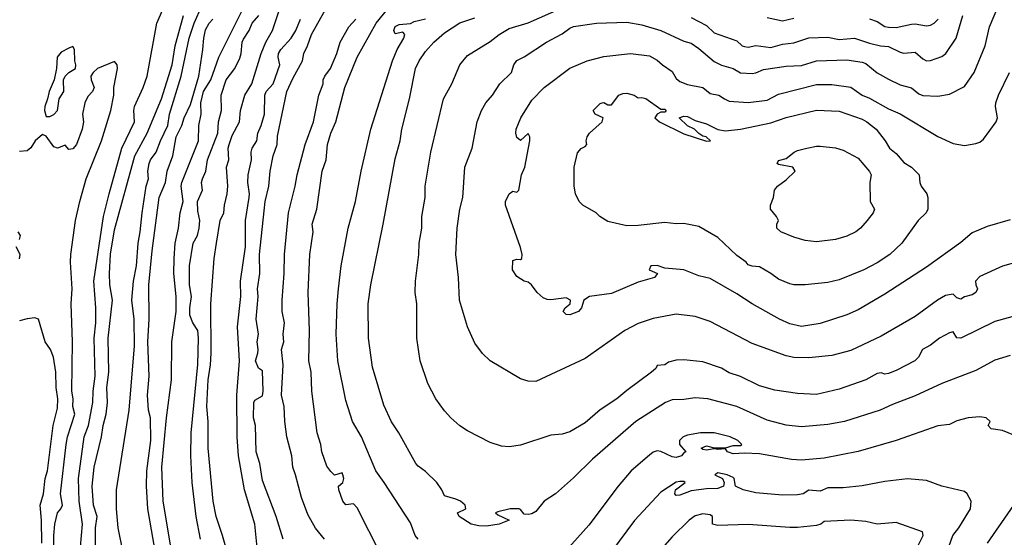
# Model space of a CAD drawing. Header units: metres. Extents: x -46681 to -43747, y -240911 to -237677.
# Tile 403 of 656: x -44111 to -43981, y -240327 to -240259. Entities that reach past the tile are written whole.
import ezdxf

# ---------------------------------------------------------------- set-up
doc = ezdxf.new("R2010")
doc.units = ezdxf.units.M
doc.layers.add('CONTOUR_INDEX', color=1, linetype='Continuous')
doc.layers.add('CONTOUR_INTER', color=3, linetype='Continuous')

msp = doc.modelspace()

# ---------------------------------------------------------------- linework, layer by layer
at = {"layer": 'CONTOUR_INDEX'}
for points, elevation in [([(-44076.39, -240327.02), (-44077.29, -240324.02), (-44079.1, -240319.27), (-44079.43, -240317.02), (-44079.91, -240315.52), (-44080.01, -240312.02), (-44080.3, -240311.02), (-44080.25, -240309.02), (-44080.1, -240308.71), (-44079.1, -240308.13), (-44079, -240307.52), (-44079.1, -240304.82), (-44079.6, -240304.47), (-44080.03, -240303.52), (-44079.69, -240302.52), (-44079.67, -240302.02), (-44079.8, -240301.02), (-44079.6, -240300.02), (-44079.91, -240298.02), (-44079.66, -240295.02), (-44079.75, -240294.02), (-44079.46, -240292.02), (-44079.51, -240289.52), (-44078.73, -240282.52), (-44078.27, -240280.52), (-44078.08, -240278.52), (-44077.67, -240276.52), (-44077.14, -240275.02), (-44077.1, -240273.92), (-44075.87, -240268.02), (-44075.1, -240266.31), (-44073.81, -240264.02), (-44073.66, -240263.02), (-44073.16, -240262.02), (-44072.65, -240260.52), (-44070.39, -240256.52)], 95), ([(-43979.1, -240297.38), (-43982.6, -240298.35), (-43987.1, -240300.53), (-43987.6, -240300.5), (-43988.1, -240299.7), (-43988.6, -240299.84), (-43989.9, -240300.52), (-43991.1, -240301.44), (-43992.15, -240302.02), (-43992.67, -240303.02), (-43993.15, -240303.52), (-43995.6, -240304.79), (-43996.6, -240305.2), (-43997.1, -240305.27), (-43997.6, -240305.11), (-43998.1, -240305.19), (-43999.6, -240306.01), (-44003.1, -240307.24), (-44006.1, -240307.96), (-44008.6, -240307.8), (-44011.6, -240307.37), (-44013.6, -240306.8), (-44016.1, -240305.6), (-44017.6, -240305.11), (-44018.6, -240304.47), (-44021.1, -240303.64), (-44023.6, -240303.38), (-44024.6, -240303.44), (-44025.6, -240303.71), (-44026.1, -240304.03), (-44027.1, -240304.11), (-44027.28, -240304.52), (-44027.82, -240305.02), (-44031.1, -240307.42), (-44032.4, -240308.52), (-44034.6, -240309.99), (-44036.6, -240311.68), (-44038.6, -240312.85), (-44039.6, -240313.17), (-44041.1, -240313.3), (-44045.1, -240314.63), (-44046.6, -240314.84), (-44047.6, -240314.77), (-44049.1, -240314.26), (-44052.1, -240312.75), (-44053.1, -240312.06), (-44054.28, -240311.02), (-44055.1, -240310.11), (-44056.26, -240308.52), (-44057.29, -240306.52), (-44058.31, -240303.52), (-44058.77, -240300.52), (-44058.74, -240296.02), (-44058.98, -240294.52), (-44058.95, -240293.02), (-44058.48, -240289.52), (-44058.44, -240288.02), (-44058.09, -240286.02), (-44058.11, -240284.52), (-44057.68, -240282.02), (-44057.65, -240280.52), (-44056.91, -240276.02), (-44055.23, -240269.02), (-44054.15, -240267.02), (-44053.1, -240264.53), (-44052.1, -240263.31), (-44049.1, -240261.45), (-44047.93, -240260.52), (-44046.6, -240259.72), (-44044.1, -240258.99), (-44039.6, -240257.02)], 100), ([(-44093.24, -240328.52), (-44094.2, -240323.02), (-44094.38, -240320.02), (-44094.33, -240318.02), (-44093.8, -240314.02), (-44093.86, -240311.02), (-44094.11, -240310.02), (-44094.25, -240308.02), (-44094.03, -240305.52), (-44094.18, -240301.02), (-44094.03, -240298.02), (-44094.06, -240293.52), (-44093.64, -240289.02), (-44092.69, -240282.02), (-44091.89, -240280.02), (-44091.65, -240278.52), (-44090.91, -240276.52), (-44090.47, -240274.02), (-44089.72, -240272.52), (-44089.41, -240271.52), (-44088.6, -240269.73), (-44087.47, -240266.02), (-44086.94, -240262.52), (-44086.84, -240261.02), (-44086.6, -240259.9), (-44086.12, -240259.02), (-44085.63, -240258.52)], 90), ([(-44022.6, -240258.28), (-44020.6, -240259.35), (-44019.6, -240260.33), (-44016.6, -240261.37), (-44015.89, -240262.02), (-44015.6, -240262.12), (-44015.1, -240262.18), (-44014.1, -240261.98), (-44012.1, -240262.25), (-44010.6, -240261.81), (-44009.1, -240261.64), (-44007.1, -240260.97), (-44004.6, -240260.86), (-44003.1, -240261.18), (-44001.1, -240261), (-43999.1, -240261.69), (-43997.65, -240262.02), (-43996.6, -240262.09), (-43995.1, -240262.85), (-43994.6, -240262.97), (-43993.1, -240262.87), (-43992.1, -240263.75), (-43991.6, -240263.98), (-43991.1, -240263.94), (-43989.6, -240263.45), (-43989.08, -240263.02), (-43987.7, -240261.02), (-43986.82, -240258.02)], 100), ([(-44111.09, -240287.52), (-44110.98, -240287.02), (-44111.29, -240286.52)], 85), ([(-44111.1, -240290.08), (-44111.02, -240289.52), (-44111.53, -240288.52)], 85), ([(-44108.15, -240327.52), (-44108.19, -240324.52), (-44108.38, -240322.52), (-44107.96, -240321.02), (-44107.71, -240319.02), (-44107.42, -240318.02), (-44106.68, -240312.02), (-44106.1, -240309.73), (-44106.08, -240308.52), (-44106.27, -240307.02), (-44106.31, -240305.02), (-44106.61, -240303.02), (-44107.04, -240302.02), (-44107.73, -240301.02), (-44108.6, -240298.04), (-44109.1, -240297.87), (-44110.1, -240297.97), (-44111.1, -240298.23)], 85)]:
    msp.add_lwpolyline(points, dxfattribs=dict(at, elevation=elevation))
at = {"layer": 'CONTOUR_INTER'}
for points, elevation in [([(-44091.16, -240328.02), (-44092.19, -240322.02), (-44092.34, -240317.52), (-44091.73, -240311.02), (-44091.09, -240306.02), (-44091.03, -240301.02), (-44090.48, -240297.02), (-44090.46, -240295.02), (-44090.78, -240292.02), (-44090.74, -240290.02), (-44090.6, -240288.02), (-44090.15, -240286.02), (-44089.93, -240284.02), (-44089.55, -240282.52), (-44089.8, -240280.52), (-44089.7, -240280.02), (-44087.54, -240274.52), (-44087.5, -240272.52), (-44087.19, -240271.02), (-44087.22, -240269.52), (-44086.85, -240268.02), (-44085.91, -240266.52), (-44084.84, -240263.52), (-44081.1, -240256.04)], 91), ([(-43979.1, -240290.34), (-43981.6, -240291.03), (-43984.6, -240292.4), (-43985.14, -240293.02), (-43985.11, -240293.52), (-43984.88, -240294.02), (-43985.1, -240294.52), (-43985.6, -240294.82), (-43986.6, -240295.1), (-43987.1, -240295.39), (-43987.6, -240295.21), (-43988.1, -240294.72), (-43989.1, -240294.93), (-43990.16, -240295.52), (-43993.1, -240297.68), (-43997.6, -240300.26), (-44001.6, -240302.17), (-44004.1, -240302.82), (-44007.1, -240303.14), (-44009.1, -240303.06), (-44010.1, -240302.86), (-44014.6, -240301.25), (-44020.1, -240298.32), (-44022.1, -240297.66), (-44024.6, -240297.36), (-44027.6, -240297.93), (-44029.6, -240298.58), (-44031.34, -240299.52), (-44036.6, -240303.19), (-44043.1, -240306.23), (-44044.1, -240306.18), (-44045.1, -240305.88), (-44049.1, -240303.52), (-44050.1, -240302.57), (-44051.1, -240301.2), (-44052.09, -240299.02), (-44053.12, -240295.52), (-44053.29, -240292.52), (-44053.64, -240289.52), (-44053.44, -240286.02), (-44053.11, -240283.52), (-44052.68, -240282.02), (-44052.42, -240278.02), (-44051.48, -240275.52), (-44050.82, -240272.02), (-44050.24, -240270.52), (-44049.66, -240269.52), (-44048.78, -240268.52), (-44047.83, -240267.02), (-44046.28, -240265.52), (-44045.99, -240264.52), (-44045.6, -240263.96), (-44044.6, -240263.46), (-44041.67, -240261.52), (-44039.6, -240260.46), (-44038.6, -240259.71), (-44038.1, -240259.49), (-44035.1, -240259.03), (-44031.1, -240258.9), (-44029.1, -240259.26), (-44026.6, -240260.01), (-44023.6, -240261.4), (-44022.6, -240261.67), (-44021.6, -240262.36), (-44019.6, -240264.1), (-44018.6, -240264.55), (-44017.09, -240265.02), (-44016.1, -240265.56), (-44014.6, -240265.67), (-44014.1, -240265.59), (-44013.1, -240265.13), (-44010.1, -240264.72), (-44008.1, -240264.61), (-44006.1, -240264.02), (-44002.1, -240263.88), (-44000.1, -240264.16), (-43999.6, -240264.35), (-43998.1, -240265.59), (-43996.6, -240266.43), (-43995.1, -240267.18), (-43993.6, -240267.56), (-43992.6, -240268.34), (-43992.1, -240268.57), (-43990.1, -240268.65), (-43988.6, -240268.38), (-43986.6, -240267.39), (-43985.32, -240265.52), (-43983.89, -240262.02), (-43983.33, -240259.52), (-43981.6, -240255.44)], 101), ([(-44103.06, -240328.02), (-44102.83, -240325.02), (-44103.26, -240322.02), (-44103.32, -240319.02), (-44102.57, -240313.52), (-44102, -240312.02), (-44101.43, -240309.02), (-44101.41, -240307.52), (-44101.14, -240305.52), (-44101.26, -240300.52), (-44101.04, -240298.52), (-44101.06, -240296.52), (-44101.33, -240293.02), (-44100.02, -240284.52), (-44099.31, -240281.52), (-44097.64, -240275.52), (-44095.96, -240272.02), (-44096.04, -240270.52), (-44095.95, -240270.02), (-44094.83, -240267.52), (-44094.31, -240266.02), (-44093.01, -240259.02), (-44091.93, -240256.52)], 87), ([(-44096.78, -240332.02), (-44098.1, -240325.52), (-44098.31, -240323.02), (-44098.34, -240320.52), (-44096.67, -240310.02), (-44095.95, -240301.52), (-44095.99, -240298.02), (-44096.29, -240295.52), (-44096.09, -240293.02), (-44095.68, -240291.02), (-44095.49, -240288.02), (-44095.2, -240286.52), (-44094.94, -240284.02), (-44094.4, -240280.52), (-44094.13, -240279.52), (-44094.2, -240278.52), (-44094.04, -240277.52), (-44093.87, -240277.02), (-44093.1, -240276.02), (-44092.54, -240274.52), (-44091.57, -240272.52), (-44091.33, -240271.02), (-44089.79, -240266.02), (-44088.75, -240261.02), (-44088.1, -240259.02), (-44087.1, -240256.75)], 89), ([(-44063.49, -240329.02), (-44066.6, -240322.87), (-44067.1, -240322.35), (-44068.1, -240322.5), (-44068.51, -240322.02), (-44069.04, -240320.52), (-44069.09, -240320.02), (-44068.51, -240319.52), (-44068.37, -240319.02), (-44068.51, -240318.52), (-44068.6, -240318.28), (-44069.6, -240318.56), (-44070.1, -240318.09), (-44070.6, -240317.37), (-44071.26, -240315.52), (-44071.41, -240314.52), (-44071.88, -240313.02), (-44072.58, -240307.52), (-44072.68, -240305.02), (-44072.97, -240303.52), (-44072.88, -240299.52), (-44073.08, -240294.52), (-44072.87, -240289.52), (-44072.42, -240286.52), (-44072.54, -240285.52), (-44071.94, -240283.52), (-44071.24, -240278.52), (-44070.72, -240277.02), (-44070.52, -240275.02), (-44070.09, -240273.52), (-44069.41, -240272.02), (-44068.25, -240267.52), (-44066.64, -240263.52), (-44064.12, -240259.02), (-44062.6, -240257.13)], 97), ([(-44101.1, -240328.52), (-44101.11, -240325.52), (-44100.86, -240324.02), (-44101.34, -240322.52), (-44101.53, -240320.02), (-44101.28, -240317.52), (-44100.3, -240313.52), (-44100.1, -240312.02), (-44099.71, -240310.52), (-44099.53, -240309.02), (-44099.62, -240307.02), (-44099.36, -240305.02), (-44099.44, -240300.52), (-44098.87, -240295.52), (-44099.2, -240293.52), (-44099.25, -240292.02), (-44099.1, -240289.48), (-44098.6, -240286.26), (-44095.93, -240276.52), (-44094.28, -240273.52), (-44092.41, -240269.02), (-44091.01, -240264.52), (-44090.59, -240262.02), (-44089.51, -240258.02)], 88), ([(-44087.28, -240327.02), (-44087.83, -240324.02), (-44088.35, -240319.52), (-44088.55, -240316.02), (-44088.47, -240313.02), (-44087.6, -240304.01), (-44087.53, -240300.52), (-44087.6, -240299.52), (-44088.28, -240298.52), (-44088.67, -240297.52), (-44088.67, -240296.52), (-44088.44, -240295.02), (-44088.72, -240293.52), (-44088.73, -240291.02), (-44088.24, -240288.02), (-44087.67, -240287.02), (-44087.43, -240286.02), (-44087.35, -240285.02), (-44087.6, -240283.79), (-44087.66, -240282.52), (-44087.02, -240281.02), (-44087.12, -240280.02), (-44087.02, -240279.52), (-44086.56, -240278.52), (-44086.32, -240277.02), (-44084.97, -240273.52), (-44084.88, -240272.02), (-44084.49, -240270.52), (-44084.54, -240268.52), (-44083.87, -240266.52), (-44082.74, -240265.02), (-44082.1, -240263.64), (-44081.91, -240263.02), (-44081.76, -240261.52), (-44081.6, -240261.15), (-44080.84, -240260.02), (-44080.47, -240259.02), (-44079.56, -240258.02)], 92), ([(-44081.1, -240337.94), (-44084.37, -240326.52), (-44085.19, -240324.02), (-44085.61, -240322.02), (-44086.25, -240315.02), (-44086.26, -240311.52), (-44086.41, -240309.52), (-44086.23, -240306.02), (-44085.93, -240304.02), (-44085.85, -240302.52), (-44085.89, -240296.02), (-44085.44, -240290.02), (-44085.16, -240288.02), (-44084.67, -240285.02), (-44084.19, -240284.02), (-44084.09, -240283.02), (-44083.74, -240281.52), (-44083.64, -240280.52), (-44083.83, -240278.02), (-44083.55, -240277.02), (-44083.6, -240275.52), (-44083.5, -240275.02), (-44083.1, -240273.83), (-44082.14, -240272.02), (-44081.97, -240270.52), (-44081.43, -240268.52), (-44080.51, -240267.02), (-44079.28, -240263.02), (-44078.64, -240261.52), (-44077.77, -240260.02), (-44076.93, -240257.52)], 93), ([(-44079.73, -240328.52), (-44080.1, -240325.02), (-44081.45, -240320.52), (-44082.24, -240316.02), (-44082.43, -240313.52), (-44082.46, -240308.02), (-44082.14, -240303.52), (-44082.38, -240299.02), (-44081.96, -240295.02), (-44082, -240293.02), (-44081.35, -240288.52), (-44081.33, -240285.02), (-44080.83, -240282.02), (-44080.79, -240281.52), (-44081.03, -240280.02), (-44080.99, -240279.02), (-44080.53, -240277.02), (-44080.6, -240276.01), (-44080.46, -240275.52), (-44079.82, -240274.52), (-44079.69, -240273.52), (-44079.26, -240272.52), (-44078.83, -240271.02), (-44078.79, -240268.52), (-44078.6, -240268.02), (-44077.67, -240267.02), (-44076.83, -240264.52), (-44077.03, -240263.52), (-44076.97, -240263.02), (-44076.67, -240262.52), (-44075.31, -240261.02), (-44074.71, -240260.02), (-44074.1, -240258.52)], 94), ([(-44070.94, -240327.02), (-44072.1, -240325.55), (-44073.1, -240323.75), (-44073.96, -240321.52), (-44074.73, -240318.52), (-44075.11, -240317.52), (-44075.24, -240316.02), (-44075.9, -240313.52), (-44076.17, -240311.52), (-44076.25, -240309.52), (-44076.57, -240308.02), (-44076.37, -240304.02), (-44076.58, -240302.02), (-44076.29, -240301.02), (-44076.37, -240300.02), (-44076.21, -240298.52), (-44076.48, -240297.02), (-44076.52, -240295.52), (-44076.22, -240292.02), (-44076.21, -240289.52), (-44075.65, -240284.02), (-44074.78, -240280.52), (-44074.54, -240279.02), (-44073.45, -240275.02), (-44072.37, -240272.02), (-44071.68, -240268.52), (-44071.1, -240267.02), (-44071.09, -240266.52), (-44070.88, -240266.02), (-44070.14, -240265.02), (-44069.3, -240263.02), (-44068.88, -240261.52), (-44067.73, -240259.52), (-44066.8, -240258.52)], 96), ([(-44058.6, -240327.02), (-44058.96, -240326.52), (-44059.6, -240324.87), (-44063.05, -240319.52), (-44064.18, -240318.02), (-44066.03, -240313.52), (-44067.25, -240311.52), (-44068.1, -240308.76), (-44069.16, -240303.52), (-44069.39, -240300.02), (-44069.26, -240296.02), (-44069.06, -240294.02), (-44068.73, -240291.02), (-44067.82, -240286.02), (-44066.82, -240282.52), (-44066.11, -240278.52), (-44064.84, -240273.02), (-44061.98, -240264.02), (-44061.34, -240262.52), (-44060.48, -240261.02), (-44060.35, -240260.52), (-44060.6, -240260.21), (-44061.6, -240260.46), (-44061.78, -240260.02), (-44061.6, -240259.49), (-44061.1, -240259.22), (-44059.6, -240259.08), (-44059.1, -240258.82), (-44057.6, -240258.46)], 98), ([(-43980.6, -240302.81), (-43982.6, -240303.44), (-43985.1, -240304.77), (-43989.6, -240306.51), (-43993.1, -240308.12), (-43996.1, -240309.26), (-43997.71, -240310.02), (-44002.42, -240311.52), (-44004.6, -240311.92), (-44008.1, -240312.22), (-44010.1, -240312.01), (-44012.6, -240311.34), (-44016.62, -240309.52), (-44020.42, -240308.52), (-44022.1, -240308.37), (-44023.6, -240308.63), (-44025.1, -240308.66), (-44026, -240309.02), (-44029.91, -240311.52), (-44035.6, -240316.45), (-44038.1, -240318.91), (-44040.51, -240321.02), (-44041.99, -240322.02), (-44043.1, -240323.35), (-44043.6, -240323.65), (-44044.1, -240323.77), (-44044.6, -240323.7), (-44045.1, -240323.1), (-44045.29, -240323.02), (-44046.46, -240323.02), (-44048.1, -240323.41), (-44048.4, -240323.52), (-44048.1, -240323.82), (-44046.6, -240324.52), (-44047.91, -240325.02), (-44049.6, -240325.29), (-44050.6, -240325.27), (-44051.6, -240325.04), (-44053.2, -240324.02), (-44053.41, -240323.52), (-44052.3, -240323.02), (-44052.38, -240322.52), (-44053.01, -240322.02), (-44053.6, -240321.74), (-44055.1, -240321.31), (-44055.45, -240320.52), (-44056.14, -240319.52), (-44057.6, -240318.09), (-44058.6, -240317.39), (-44058.91, -240317.02), (-44061.12, -240313.02), (-44062.1, -240311.56), (-44063.1, -240309.37), (-44064.6, -240304.36), (-44065.13, -240300.52), (-44065.15, -240296.02), (-44064.82, -240293.52), (-44063.18, -240285.52), (-44061.6, -240276.9), (-44060.95, -240274.52), (-44060.72, -240273.02), (-44059.71, -240269.02), (-44058.92, -240265.02), (-44058.47, -240264.02), (-44057.6, -240262.75), (-44056.51, -240261.52), (-44055.1, -240260.31), (-44053.1, -240259), (-44051.1, -240258.32)], 99), ([(-44012.6, -240258.28), (-44010.6, -240258.74), (-44009.1, -240258.37)], 99), ([(-43999.1, -240258.47), (-43998.1, -240258.82), (-43997.1, -240259.48), (-43996.6, -240259.57), (-43995.6, -240259.62), (-43993.6, -240259.15), (-43993.1, -240259.14), (-43991.6, -240259.41), (-43991.1, -240259.32), (-43990.58, -240259.02), (-43990.08, -240258.52)], 99), ([(-44104.6, -240262.35), (-44105.6, -240262.84), (-44106.15, -240263.52), (-44106.23, -240265.02), (-44106.53, -240266.52), (-44107.2, -240268.02), (-44107.4, -240269.02), (-44107.79, -240270.02), (-44107.81, -240270.52), (-44107.6, -240271.33), (-44107.1, -240271.34), (-44106.6, -240271.07), (-44106.1, -240270.52), (-44105.87, -240269.02), (-44105.27, -240268.02), (-44105.3, -240266.52), (-44105.08, -240266.02), (-44104.63, -240265.52), (-44103.75, -240265.02), (-44103.68, -240264.52), (-44103.82, -240264.02), (-44103.85, -240262.52), (-44104.1, -240262.13), (-44104.6, -240262.35)], 86), ([(-43980.6, -240284.96), (-43983.6, -240285.82), (-43985.6, -240286.67), (-43987.1, -240287.93), (-43991.6, -240291.19), (-43997.1, -240294.75), (-44000.6, -240296.8), (-44002.1, -240297.47), (-44005.6, -240298.59), (-44008.1, -240298.98), (-44009.6, -240298.66), (-44010.98, -240298.02), (-44014.59, -240296.02), (-44016.6, -240294.67), (-44020.1, -240292.65), (-44021.6, -240292.32), (-44023.6, -240291.54), (-44026.1, -240291.31), (-44027.1, -240290.97), (-44027.92, -240291.02), (-44028.17, -240291.52), (-44027.05, -240292.02), (-44027.44, -240292.52), (-44029.6, -240293.15), (-44033.1, -240294.66), (-44036.03, -240295.02), (-44036.76, -240295.52), (-44037.08, -240296.52), (-44037.48, -240297.02), (-44038.6, -240297.47), (-44039.1, -240297.39), (-44039.48, -240297.02), (-44039.21, -240296.52), (-44038.55, -240296.02), (-44038.52, -240295.52), (-44039.1, -240295.2), (-44041.1, -240295.5), (-44041.6, -240295.43), (-44042.1, -240295.2), (-44042.9, -240294.52), (-44043.64, -240293.52), (-44044.1, -240293.17), (-44044.6, -240293.03), (-44045.6, -240292.42), (-44046.17, -240291.52), (-44046.1, -240290.31), (-44045.6, -240290.12), (-44045.1, -240290.17), (-44044.93, -240290.02), (-44044.89, -240289.52), (-44045.1, -240288.57), (-44047.07, -240283.02), (-44047.09, -240282.52), (-44046.6, -240281.51), (-44046.1, -240281.18), (-44045.6, -240281.29), (-44045.32, -240281.02), (-44044.99, -240279.02), (-44044.54, -240278.02), (-44043.86, -240274.52), (-44043.86, -240274.02), (-44044.1, -240273.55), (-44045.1, -240274.49), (-44045.6, -240274.08), (-44045.72, -240273.52), (-44045.67, -240273.02), (-44045.07, -240271.52), (-44043.6, -240269.16), (-44041.98, -240267.52), (-44038.6, -240264.98), (-44036.32, -240264.02), (-44034.1, -240263.43), (-44030.6, -240263.02), (-44028.1, -240263.34), (-44027.1, -240263.89), (-44026.41, -240264.52), (-44025.1, -240265.42), (-44024.6, -240266.31), (-44024.1, -240266.7), (-44023.1, -240267.13), (-44021.1, -240267.5), (-44020.1, -240268.3), (-44018.95, -240268.52), (-44018.24, -240269.02), (-44017.6, -240269.29), (-44015.1, -240269.48), (-44012.6, -240269.2), (-44011.1, -240268.41), (-44006.1, -240267.13), (-44004.1, -240267.11), (-44001.6, -240267.46), (-44000.1, -240268.52), (-43999.1, -240268.92), (-43996.6, -240270.3), (-43995.1, -240270.99), (-43990.1, -240273.96), (-43988.1, -240274.88), (-43986.6, -240275.16), (-43985.1, -240274.89), (-43984.6, -240274.71), (-43984.1, -240274.3), (-43982.43, -240272.02), (-43982.26, -240271.52), (-43982.52, -240270.02), (-43982.46, -240269.52), (-43982.11, -240268.52), (-43980.69, -240265.52)], 102), ([(-44106.68, -240331.52), (-44106.6, -240326.52), (-44106.47, -240325.02), (-44106.1, -240323.55), (-44105.65, -240323.02), (-44105.43, -240322.52), (-44105.72, -240321.02), (-44104.96, -240314.52), (-44104.77, -240313.52), (-44103.81, -240310.52), (-44104.08, -240309.52), (-44104.02, -240308.52), (-44104.22, -240307.52), (-44104.11, -240301.02), (-44104.29, -240296.02), (-44104.15, -240294.02), (-44104.39, -240290.52), (-44104.33, -240289.52), (-44103.75, -240285.02), (-44103.16, -240282.52), (-44102.31, -240279.52), (-44100.31, -240274.52), (-44099.07, -240270.52), (-44098.68, -240268.52), (-44098.69, -240267.52), (-44098.21, -240265.02), (-44098.22, -240264.52), (-44098.6, -240264.07), (-44100.85, -240265.02), (-44101.41, -240265.52), (-44101.69, -240266.02), (-44101.67, -240266.52), (-44101.29, -240267.52), (-44101.51, -240268.02), (-44102.1, -240268.68), (-44102.49, -240269.52), (-44102.82, -240271.02), (-44102.69, -240272.02), (-44102.84, -240273.02), (-44103.59, -240275.02), (-44104.1, -240275.57), (-44104.6, -240275.67), (-44105.1, -240275.09), (-44106.1, -240275.49), (-44106.6, -240275.34), (-44107.6, -240273.93), (-44108.1, -240273.69), (-44109.06, -240274.52), (-44109.6, -240275.44), (-44110.1, -240275.85), (-44111.1, -240275.95)], 86), ([(-44032.14, -240268.52), (-44031.6, -240268.29), (-44031.1, -240268.24), (-44030.14, -240268.52), (-44029.6, -240268.89), (-44029.1, -240268.84), (-44028.6, -240268.97), (-44026.6, -240270.36), (-44026.1, -240270.38), (-44025.89, -240270.52), (-44026.1, -240270.75), (-44026.6, -240270.76), (-44027.1, -240271.02), (-44027.4, -240271.52), (-44026.8, -240272.02), (-44023.6, -240273.63), (-44020.6, -240274.6), (-44020.09, -240274.52), (-44020.65, -240274.02), (-44021.1, -240273.9), (-44021.6, -240273.55), (-44022.19, -240273.02), (-44023.1, -240272.58), (-44024.19, -240271.52), (-44023.6, -240271.28), (-44023.1, -240271.34), (-44022.1, -240271.84), (-44020.6, -240272.29), (-44019.1, -240273.03), (-44018.1, -240273.24), (-44016.1, -240273.01), (-44012.1, -240272.18), (-44010.1, -240271.47), (-44006.1, -240270.48), (-44003.1, -240270.65), (-44000.1, -240271.69), (-43999.47, -240272.02), (-43998.26, -240273.02), (-43997.06, -240274.52), (-43996.5, -240275.52), (-43995.6, -240276.22), (-43994.6, -240277.38), (-43993.6, -240278), (-43992.58, -240279.02), (-43992.5, -240280.02), (-43992.33, -240280.52), (-43991.57, -240281.52), (-43991.42, -240282.02), (-43991.42, -240283.52), (-43991.65, -240284.02), (-43992.71, -240285.02), (-43994.88, -240288.02), (-43996.43, -240289.52), (-43998.1, -240290.61), (-43999.85, -240291.52), (-44003.1, -240292.84), (-44004.6, -240293.2), (-44007.6, -240293.51), (-44009.1, -240293.5), (-44009.6, -240293.37), (-44011.1, -240292.77), (-44012.1, -240292), (-44013.6, -240291.13), (-44014.6, -240291.05), (-44015.1, -240290.85), (-44015.37, -240290.52), (-44016.6, -240289.64), (-44019.1, -240287.28), (-44021.6, -240285.82), (-44023.6, -240285.43), (-44024.6, -240285.49), (-44026.1, -240285.29), (-44029.6, -240285.71), (-44031.1, -240285.75), (-44033.6, -240285.16), (-44034.65, -240284.52), (-44035.13, -240284.02), (-44036.91, -240283.02), (-44037.39, -240282.52), (-44037.85, -240281.52), (-44038.05, -240280.52), (-44038.05, -240278.02), (-44037.6, -240276.12), (-44037.1, -240275.54), (-44036.6, -240275.3), (-44036.35, -240275.02), (-44036.43, -240274.52), (-44036.32, -240274.02), (-44036.02, -240273.52), (-44034.32, -240272.02), (-44034.2, -240271.52), (-44035.25, -240271.02), (-44035.54, -240270.52), (-44034.6, -240269.62), (-44034.35, -240269.52), (-44034.1, -240269.48), (-44033.6, -240269.8), (-44033.1, -240269.8), (-44032.14, -240268.52)], 103), ([(-44007.36, -240275.52), (-44006.1, -240275.23), (-44005.6, -240275.24), (-44003.6, -240275.48), (-44002.6, -240275.77), (-44000.6, -240276.82), (-43999.1, -240278.57), (-43998.9, -240279.02), (-43999.09, -240280.02), (-43999.01, -240282.52), (-43998.45, -240283.52), (-43998.63, -240284.02), (-43999.41, -240285.02), (-44000.29, -240286.02), (-44000.91, -240286.52), (-44002.1, -240287.11), (-44003.6, -240287.54), (-44006.1, -240287.86), (-44007.6, -240287.65), (-44009.1, -240287.22), (-44010.82, -240286.52), (-44011.31, -240286.02), (-44011.31, -240285.52), (-44011.11, -240285.02), (-44011.36, -240284.52), (-44012.16, -240283.52), (-44012.15, -240283.02), (-44011.76, -240282.02), (-44011.62, -240281.02), (-44011.26, -240280.52), (-44010.1, -240279.66), (-44008.92, -240278.52), (-44009.21, -240278.02), (-44011.1, -240277.66), (-44011.28, -240277.52), (-44011.1, -240277.13), (-44010.1, -240276.85), (-44009.06, -240276.02), (-44008.6, -240275.79), (-44007.36, -240275.52)], 104), ([(-43980.1, -240313.32), (-43981.6, -240312.7), (-43983.1, -240312.45), (-43983.49, -240312.02), (-43983.22, -240311.52), (-43983.73, -240311.02), (-43984.6, -240310.91), (-43986.1, -240311.04), (-43987.6, -240311.42), (-43988.6, -240311.92), (-43990.1, -240312.06), (-43995.6, -240313.99), (-44000.6, -240315.45), (-44005.1, -240316.33), (-44008.1, -240316.61), (-44009.41, -240316.52), (-44013.6, -240315.77), (-44015.6, -240315.67), (-44017.1, -240315.77), (-44017.83, -240315.52), (-44018.1, -240315.12), (-44019.1, -240315.19), (-44019.6, -240315.1), (-44020.6, -240315.3), (-44021.1, -240315.19), (-44021.3, -240315.02), (-44020.6, -240314.7), (-44019.6, -240314.96), (-44018.1, -240314.98), (-44017.1, -240314.68), (-44016.1, -240314.66), (-44015.95, -240314.52), (-44016.46, -240314.02), (-44017.47, -240313.52), (-44019.6, -240313.01), (-44021.37, -240313.02), (-44023.1, -240313.29), (-44023.68, -240313.52), (-44024.16, -240314.02), (-44024.16, -240314.52), (-44023.32, -240315.52), (-44023.6, -240315.65), (-44023.89, -240316.02), (-44024.6, -240316.23), (-44025.1, -240316.16), (-44026.6, -240315.46), (-44027.1, -240315.36), (-44027.6, -240315.54), (-44028.1, -240315.93), (-44030.51, -240318.02), (-44032.24, -240320.02), (-44036.1, -240325.18), (-44041.32, -240331.02)], 98), ([(-43988.65, -240328.02), (-43988.12, -240326.52), (-43987.33, -240325.52), (-43985.83, -240323.02), (-43985.72, -240322.02), (-43986.26, -240321.02), (-43986.6, -240320.73), (-43989.6, -240320.02), (-43991.6, -240319.27), (-43994.1, -240319.04), (-43997.1, -240319.42), (-44000.1, -240319.99), (-44002.6, -240320.25), (-44004.6, -240320.26), (-44005.6, -240320.68), (-44007.1, -240320.57), (-44007.85, -240321.02), (-44008.6, -240321.18), (-44010.6, -240321.23), (-44014.1, -240320.92), (-44015.76, -240320.52), (-44016.76, -240320.02), (-44016.97, -240319.02), (-44017.1, -240318.89), (-44017.88, -240318.52), (-44019.1, -240318.26), (-44019.48, -240318.52), (-44018.5, -240319.02), (-44018.25, -240319.52), (-44018.36, -240320.02), (-44019.1, -240320.32), (-44020.6, -240320.36), (-44022.6, -240320.66), (-44024.1, -240321.21), (-44024.6, -240321.25), (-44024.78, -240321.02), (-44024.69, -240320.52), (-44023.4, -240319.52), (-44023.6, -240319.39), (-44024.1, -240319.39), (-44024.6, -240319.51), (-44026.6, -240320.81), (-44030.1, -240324.54), (-44036.01, -240332.52)], 97), ([(-43983.58, -240327.52), (-43980.09, -240322.52)], 98), ([(-43992.79, -240328.02), (-43992.04, -240326.52), (-43992.12, -240326.02), (-43995.6, -240324.82), (-43998.1, -240325.05), (-43999.6, -240324.68), (-44001.6, -240324.51), (-44005.1, -240324.68), (-44005.54, -240325.02), (-44006.1, -240325.22), (-44008.6, -240325.47), (-44009.6, -240325.49), (-44015.1, -240325.07), (-44019.1, -240325.22), (-44019.8, -240325.02), (-44019.81, -240324.02), (-44020.1, -240323.8), (-44021.1, -240323.66), (-44022.1, -240323.91), (-44022.9, -240324.52), (-44025.1, -240326.68), (-44028.07, -240330.02)], 96)]:
    msp.add_lwpolyline(points, dxfattribs=dict(at, elevation=elevation))

doc.saveas('drawing.dxf')
